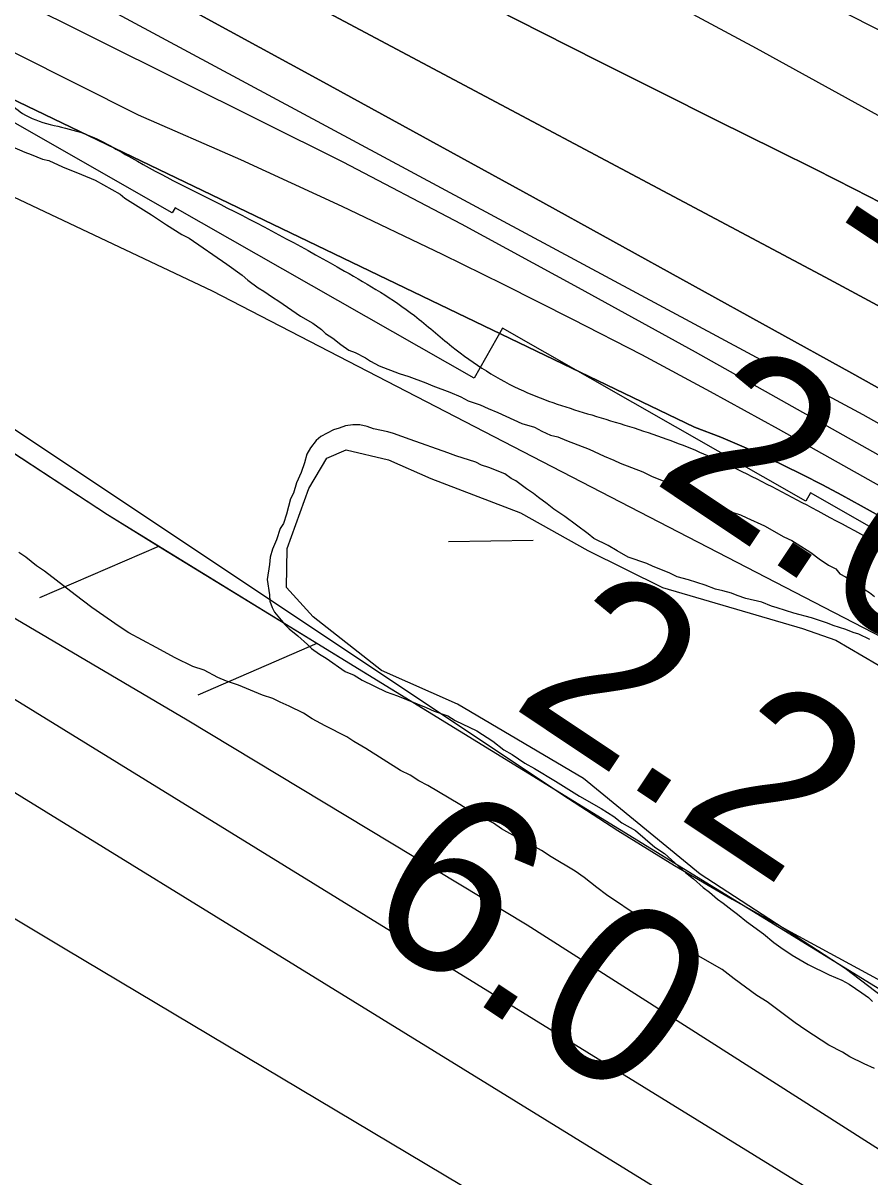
# Model space of a CAD drawing. Extents: x 3823584 to 3861785, y 301729 to 327625.
# Drawn here: x 3840345 to 3840664, y 322044.1 to 322478.9 of the extents above; entities that cross this region are included whole.
import ezdxf

# ---------------------------------------------------------------- set-up
doc = ezdxf.new("R2010")
doc.units = 0
for name, color, linetype in [('V-LEVE-TOET', 7, 'Continuous'), ('V-RIVR-EDGE', 7, 'Continuous'), ('V-RIVR-RANG', 7, 'Continuous'), ('V-RRAP-FSHR', 7, 'Continuous'), ('V-RRAP-RVMT', 7, 'Continuous'), ('V-SITE-VEGE', 7, 'Continuous'), ('V-SURV-LINE', 7, 'Continuous'), ('V-TOPO-DPTH', 7, 'Continuous'), ('V-TOPO-MAJR', 7, 'Continuous'), ('V-TOPO-MINR', 7, 'Continuous'), ('V-TOPO-WATR', 7, 'Continuous'), ('V-WETL-SWMP', 7, 'Continuous')]:
    doc.layers.add(name, color=color, linetype=linetype)

msp = doc.modelspace()

# ---------------------------------------------------------------- linework, layer by layer
at = {"layer": 'V-LEVE-TOET'}
for points in [[(3840688.09, 322041.17), (3840534.87, 322138.95), (3840406.78, 322216.23), (3840270.54, 322296.44), (3840201.11, 322332.78), (3840188.74, 322338.37), (3840181.18, 322343.42), (3840179.97, 322344.61), (3840176.9, 322351.79), (3840175.27, 322365.9), (3840174.86, 322377.91), (3840172.39, 322385.7), (3840168.45, 322389.28), (3840163.34, 322390.13), (3840159.45, 322387.99), (3840152.29, 322382.52), (3840147.19, 322380.97), (3840140.88, 322381.52), (3840126.39, 322388.3), (3840075.04, 322419.09), (3840061.76, 322424.98), (3840049.71, 322428.78), (3840028.03, 322433.99)], [(3840105.06, 322269.8), (3840108.1, 322267.41), (3840111.71, 322266.54), (3840134, 322260.14), (3840152.39, 322253.39), (3840175.01, 322243.98), (3840238.78, 322203.08), (3840360.83, 322129.96), (3840517.31, 322036.71), (3840643.65, 321954), (3840717.36, 321909.89), (3840808.89, 321856.03), (3840928.25, 321781.37), (3840981.1, 321751.5), (3841034.31, 321714.42), (3841108.6, 321672.41), (3841170.86, 321632.41), (3841256.96, 321580.9)]]:
    msp.add_lwpolyline(points, dxfattribs=at)
at = {"layer": 'V-RIVR-EDGE'}
msp.add_spline([(3836304.38, 325474.18), (3836346.41, 325438.32), (3836389.41, 325406.07), (3836417.64, 325385.43), (3836442.67, 325366.73), (3836470.25, 325340.95), (3836497.82, 325313.88), (3836554.9, 325258.45), (3836598.51, 325215.91), (3836636.36, 325181.1), (3836681.26, 325139.85), (3836737.07, 325093.42), (3836790.94, 325041.22), (3836840.33, 324993.52), (3836889.07, 324947.12), (3836934.61, 324907.14), (3836980.81, 324871.03), (3837015.47, 324849.09), (3837040.49, 324829.1), (3837085.39, 324787.2), (3837143.76, 324734.34), (3837181.61, 324700.82), (3837223.29, 324659.57), (3837272.05, 324619.59), (3837314.38, 324579.63), (3837346.45, 324546.76), (3837364.4, 324527.43), (3837395.83, 324500.35), (3837442.02, 324462.31), (3837492.71, 324422.97), (3837554.31, 324372.67), (3837573.56, 324361.05), (3837583.2, 324359.1), (3837596.69, 324352.64), (3837621.08, 324337.79), (3837648.03, 324319.73), (3837677.54, 324292.01), (3837718.58, 324249.48), (3837753.85, 324214.68), (3837781.43, 324188.89), (3837800.05, 324179.85), (3837819.95, 324170.8), (3837850.72, 324134.08), (3837874.45, 324110.23), (3837909.07, 324073.5), (3837941.78, 324040.64), (3837989.87, 323991.66), (3838022.58, 323960.72), (3838034.12, 323947.83), (3838046.3, 323933.66), (3838066.83, 323916.25), (3838089.91, 323892.41), (3838140.59, 323849.21), (3838186.14, 323811.17), (3838215.65, 323785.38), (3838265.68, 323736.4), (3838297.1, 323707.39), (3838336.87, 323671.94), (3838359.95, 323645.52), (3838385.62, 323627.46), (3838404.24, 323615.84), (3838421.56, 323601.65), (3838441.44, 323582.32), (3838460.05, 323567.49), (3838468.4, 323563.61), (3838484.45, 323555.21), (3838548.59, 323496.55), (3838595.44, 323464.29), (3838649.98, 323422.37), (3838701.3, 323379.82), (3838749.43, 323345.62), (3838798.22, 323317.86), (3838856.62, 323274.64), (3838932.99, 323221.74), (3838989.47, 323184.31), (3839037.6, 323150.12), (3839068.42, 323134.62), (3839093.42, 323104.98), (3839110.73, 323086.94), (3839122.93, 323081.12), (3839143.46, 323065.64), (3839172.34, 323044.36), (3839190.96, 323032.74), (3839215.99, 323015.96), (3839242.32, 323006.26), (3839316.8, 322969.43), (3839341.84, 322955.87), (3839371.38, 322944.22), (3839391.29, 322935.81), (3839417.61, 322920.32), (3839461.26, 322894.5), (3839483.71, 322873.23), (3839520.3, 322851.28), (3839555.6, 322828.69), (3839599.9, 322806.72), (3839718.7, 322751.14), (3839768.14, 322726.59), (3839807.95, 322705.92), (3839836.85, 322696.21), (3839865.1, 322680.71), (3839887.57, 322667.8), (3839924.17, 322652.28), (3839969.76, 322630.31), (3840004.43, 322612.22), (3840037.82, 322597.35), (3840085.35, 322579.88), (3840108.46, 322565.68), (3840121.92, 322548.93), (3840123.18, 322539.92), (3840122.53, 322533.5), (3840118, 322521.29), (3840112.84, 322514.24), (3840095.47, 322509.14), (3840089.68, 322509.15), (3840085.17, 322504.66), (3840084.51, 322498.23), (3840085.78, 322491.8), (3840130.72, 322467.26), (3840169.89, 322448.52), (3840197.51, 322439.45), (3840209.08, 322437.5), (3840231.59, 322441.3), (3840246.39, 322448.98), (3840266.34, 322458.57), (3840273.43, 322466.27), (3840278.59, 322471.4), (3840288.9, 322480.37), (3840295.98, 322484.85), (3840301.77, 322484.84), (3840308.2, 322484.82), (3840320.4, 322479.01), (3840324.87, 322470), (3840326.78, 322461.63), (3840338.32, 322450.03), (3840344.74, 322444.88), (3840366.58, 322437.75), (3840385.84, 322428.06), (3840421.8, 322409.33), (3840466.1, 322385.43), (3840492.41, 322368.65), (3840506.53, 322357.04), (3840533.49, 322340.26), (3840559.18, 322331.2), (3840587.44, 322322.13), (3840611.85, 322311.78), (3840642.02, 322296.28), (3840678.62, 322276.26), (3840712.64, 322255.6), (3840733.18, 322242.05), (3840784.53, 322210.43), (3840835.89, 322183.3), (3840892.39, 322153.59), (3840923.85, 322139.37), (3840950.82, 322127.08), (3840989.33, 322099.99), (3841017.57, 322082.56), (3841061.24, 322062.52), (3841092.69, 322044.45), (3841151.1, 322005.09), (3841210.78, 321964.44), (3841240.29, 321939.29), (3841299.97, 321894.79), (3841335.89, 321862.55), (3841374.37, 321823.89), (3841411.57, 321789.72), (3841444.92, 321758.14), (3841469.94, 321736.22), (3841482.12, 321723.98), (3841496.22, 321704.66), (3841509.05, 321694.34), (3841523.18, 321687.23), (3841573.9, 321660.75), (3841623.97, 321631.69), (3841667.62, 321606.51), (3841696.52, 321593.59), (3841738.26, 321575.48), (3841787.07, 321556.72), (3841815.99, 321552.15), (3841851.33, 321544.99), (3841886.66, 321533.33), (3841930.32, 321511.36), (3841950.22, 321498.46), (3841977.18, 321482.96), (3841998.38, 321476.48), (3842052.99, 321463.49), (3842082.55, 321456.34), (3842109.52, 321444.7), (3842146.12, 321427.26), (3842196.2, 321402.06), (3842241.13, 321374.95), (3842288.63, 321345.26), (3842321.38, 321327.18), (3842366.94, 321295.56), (3842395.19, 321280.07), (3842429.22, 321264.55), (3842452.35, 321258.71), (3842470.97, 321249.66)], degree=3, dxfattribs=at)
at = {"layer": 'V-RRAP-FSHR'}
for p, q in [((3840396.04, 322281.7), (3840351.23, 322262.29)), ((3840455.67, 322245.03), (3840410.86, 322225.63))]:
    msp.add_line(p, q, dxfattribs=at)
for points in [[(3838584.55, 323453.18), (3839140.52, 323058.61), (3839543.74, 322819.53), (3839845.06, 322663.99), (3840154, 322502.28), (3840416.19, 322378.04), (3840782.04, 322188.72), (3841154.61, 321971.73), (3841326.43, 321835.61), (3841504.48, 321676.94), (3841739.25, 321554.11), (3842017.76, 321437.98)], [(3842406.25, 321187.94), (3842314.68, 321224.18), (3841819.6, 321436.79), (3841708.8, 321488.45), (3841664.47, 321495.1), (3841624.34, 321499.3), (3841599.79, 321502.55), (3841570.82, 321520.88), (3841543.46, 321555.2), (3841521.62, 321583.44), (3841349.76, 321697.16), (3841168.92, 321806.72), (3841083.5, 321854.01), (3840774.5, 322048.99), (3840376.76, 322293.55), (3840194.77, 322413.01), (3840091.92, 322469.18), (3840081.41, 322471.98), (3840073.37, 322469.22), (3840030.26, 322437.09)], [(3840396.04, 322281.7), (3840376.76, 322293.55), (3840337.16, 322319.54)], [(3840455.67, 322245.03), (3840396.04, 322281.7)], [(3840502.85, 322216.03), (3840455.67, 322245.03)]]:
    msp.add_lwpolyline(points, dxfattribs=at)
at = {"layer": 'V-RRAP-RVMT'}
msp.add_lwpolyline([(3840974.2, 322124.14), (3840898.23, 322170.44), (3840896.58, 322167.77), (3840869.9, 322184.02), (3840865.71, 322176.68), (3840755.33, 322239.61), (3840754.18, 322237.6), (3840641.55, 322301.88), (3840639.78, 322298.77), (3840525.64, 322363.89), (3840514.92, 322345.05), (3840402.32, 322409.31), (3840401.2, 322407.37), (3840169.35, 322539.9), (3840158.61, 322522.19), (3840044.04, 322590.65), (3840040.88, 322585.36)], dxfattribs=at)
at = {"layer": 'V-SITE-VEGE'}
for points in [[(3840340.82, 322432.36), (3840345.65, 322430.3), (3840348.06, 322429.42), (3840352.28, 322427.65), (3840354.69, 322427.08), (3840359.82, 322424.71), (3840367.05, 322421.78), (3840372.18, 322419.72), (3840381.54, 322414.39), (3840383.36, 322412.91), (3840393.33, 322406.68), (3840399.08, 322402.83), (3840404.81, 322399.28), (3840407.53, 322397.8), (3840421.74, 322388.01), (3840427.49, 322383.85), (3840429.61, 322382.07), (3840433.54, 322379.1), (3840435.65, 322377.92), (3840438.98, 322375.55), (3840441.4, 322374.07), (3840449.56, 322368.43), (3840454.09, 322365.76), (3840457.42, 322363.39), (3840458.94, 322361.9), (3840461.66, 322360.12), (3840464.68, 322357.75), (3840467.71, 322355.67), (3840470.12, 322354.79), (3840474.04, 322352.72), (3840475.85, 322351.54), (3840479.18, 322349.76), (3840486.71, 322346.83), (3840490.33, 322345.66), (3840496.66, 322343.31), (3840499.38, 322342.13), (3840505.71, 322339.78), (3840509.93, 322338.02), (3840512.65, 322336.54), (3840517.17, 322335.08), (3840520.18, 322333.6), (3840523.8, 322332.13), (3840532.85, 322328.01), (3840537.68, 322326.55), (3840540.39, 322325.07), (3840543.71, 322323.6), (3840546.42, 322323.02), (3840549.74, 322321.55), (3840558.18, 322318.32), (3840563.91, 322315.67), (3840567.53, 322314.2), (3840569.95, 322313.02), (3840578.39, 322309.79), (3840582.01, 322308.02), (3840589.25, 322305.08), (3840592.87, 322303.01), (3840595.29, 322302.13), (3840603.13, 322298.59), (3840605.84, 322297.71), (3840609.77, 322295.95), (3840612.48, 322294.47), (3840615.19, 322293.59), (3840617.61, 322292.41), (3840624.24, 322289.46), (3840631.49, 322285.32), (3840634.51, 322283.84), (3840636.62, 322282.66), (3840641.77, 322279.4), (3840644.79, 322277.03), (3840648.42, 322274.66), (3840651.13, 322273.18), (3840652.65, 322271.39), (3840654.76, 322270.21), (3840657.18, 322268.73), (3840660.51, 322266.35), (3840663.83, 322264.28), (3840665.65, 322262.79)], [(3840663.99, 322246.55), (3840659.77, 322248.62), (3840657.66, 322249.2), (3840654.95, 322250.38), (3840650.12, 322251.84), (3840648.01, 322252.72), (3840641.98, 322254.77), (3840635.36, 322256.51), (3840629.03, 322258.56), (3840626.92, 322259.14), (3840623.3, 322260.61), (3840617.28, 322262.06), (3840613.96, 322263.23), (3840611.85, 322264.11), (3840608.54, 322264.98), (3840605.83, 322265.56), (3840601.91, 322267.03), (3840595.58, 322269.08), (3840591.37, 322270.24), (3840588.35, 322271.71), (3840582.32, 322274.06), (3840579.9, 322275.24), (3840572.97, 322277.59), (3840568.74, 322279.95), (3840565.42, 322282.03), (3840559.99, 322284.68), (3840557.87, 322286.47), (3840549.1, 322293), (3840544.86, 322295.66), (3840542.44, 322297.75), (3840539.12, 322300.12), (3840537.3, 322301.61), (3840534.58, 322303.38), (3840530.65, 322306.35), (3840528.83, 322307.24), (3840526.42, 322309.02), (3840520.38, 322311.37), (3840517.67, 322312.25), (3840515.56, 322313.43), (3840508.02, 322315.77), (3840505.01, 322316.94), (3840490.84, 322321.92), (3840484.51, 322324.27), (3840482.4, 322324.85), (3840476.98, 322326.01), (3840474.57, 322326.89), (3840471.86, 322327.46), (3840469.16, 322327.44), (3840466.46, 322327.11), (3840464.06, 322326.19), (3840461.96, 322325.57), (3840457.18, 322323.12), (3840455.39, 322321.6), (3840453.31, 322318.88), (3840451.83, 322316.47), (3840450.96, 322313.15), (3840449.79, 322309.54), (3840448.02, 322305.61), (3840446.85, 322301.7), (3840445.67, 322299.58), (3840444.22, 322293.86), (3840443.05, 322290.25), (3840441.87, 322288.43), (3840440.4, 322284.21), (3840438.93, 322280.59), (3840438.06, 322277.58), (3840437.78, 322274.87), (3840436.93, 322269.16), (3840437.88, 322263.46), (3840437.9, 322261.05), (3840438.83, 322258.66), (3840439.74, 322256.86), (3840442.17, 322253.88), (3840443.69, 322252.09), (3840445.21, 322250.6), (3840448.54, 322247.93), (3840452.17, 322244.66), (3840453.69, 322243.17), (3840456.71, 322241.09), (3840459.13, 322239.61), (3840466.38, 322234.57), (3840469.7, 322233.09), (3840472.72, 322231.32), (3840481.77, 322226.89), (3840486, 322225.42), (3840496.85, 322221.02), (3840499.87, 322219.54), (3840505, 322217.78), (3840507.72, 322216.01), (3840515.86, 322212.17), (3840521.91, 322208.32), (3840526.14, 322205.05), (3840529.16, 322203.28), (3840534, 322200.02), (3840537.62, 322197.94), (3840545.48, 322193.21), (3840554.54, 322187.58), (3840562.7, 322182.85), (3840567.53, 322179.88), (3840570.56, 322177.5)], [(3840661.82, 322086.68), (3840656.39, 322089.33), (3840653.67, 322091.11), (3840648.53, 322093.77), (3840639.77, 322099.4), (3840635.84, 322102.07), (3840625.25, 322110.09), (3840621.32, 322112.46), (3840612.85, 322118.69), (3840608.31, 322122.26), (3840598.35, 322127.88), (3840585.95, 322136.48), (3840577.49, 322141.81), (3840564.79, 322150.41), (3840561.16, 322153.08), (3840556.32, 322156.95), (3840552.99, 322159.32), (3840543.93, 322164.65), (3840540.31, 322167.02), (3840533.96, 322170.57), (3840530.34, 322172.34), (3840525.21, 322175.3), (3840522.18, 322177.38), (3840514.04, 322181.51), (3840509.5, 322184.47), (3840497.42, 322191.58), (3840494.1, 322193.35), (3840490.77, 322195.42), (3840487.15, 322197.19), (3840474.16, 322205.49), (3840469.63, 322208.15), (3840466.91, 322209.93), (3840458.75, 322214.07), (3840453.92, 322216.73), (3840450.6, 322218.8), (3840445.17, 322221.45), (3840441.85, 322222.93), (3840439.13, 322224.41), (3840435.22, 322225.57), (3840426.17, 322229.4), (3840421.65, 322230.86), (3840418.33, 322232.33), (3840413.2, 322234.99), (3840408.98, 322236.46), (3840402.34, 322239.7), (3840395.09, 322243.54), (3840384.83, 322249.16), (3840381.2, 322251.53), (3840370.92, 322258.65), (3840364.57, 322263.4), (3840353.07, 322272.31), (3840350.04, 322274.39), (3840346.11, 322277.66), (3840343.39, 322279.44)], [(3840570.56, 322177.5), (3840575.69, 322174.55), (3840582.96, 322168.3), (3840586.59, 322165.93), (3840594.47, 322158.79), (3840597.49, 322156.41), (3840601.13, 322153.14), (3840603.55, 322151.36), (3840606.57, 322148.68), (3840608.69, 322147.2), (3840612.02, 322144.53), (3840614.14, 322143.04), (3840617.47, 322140.37), (3840623.82, 322135.62), (3840627.75, 322132.35), (3840630.47, 322130.57), (3840634.71, 322127.6), (3840640.75, 322124.05), (3840648.6, 322120.21), (3840653.42, 322118.15), (3840656.14, 322116.67), (3840660.98, 322113.41), (3840663.4, 322111.63), (3840664.91, 322110.14)], [(3840665.74, 322084.91), (3840661.82, 322086.68)]]:
    msp.add_lwpolyline(points, dxfattribs=at)
at = {"layer": 'V-SURV-LINE'}
for points in [[(3840047.7, 322405.34), (3841462.37, 321533.11)], [(3841446.61, 321507.58), (3840031.94, 322379.82)]]:
    msp.add_lwpolyline(points, dxfattribs=at)
at = {"layer": 'V-TOPO-DPTH'}
for points in [[(3839897.59, 322788.03), (3840046.47, 322706.37), (3840146.71, 322651.63), (3840247.08, 322597.13), (3840347.65, 322543), (3840448.34, 322489.1), (3840647.06, 322383.2), (3840679.69, 322365.61), (3840712.21, 322347.8), (3840744.55, 322329.68), (3840776.78, 322311.34), (3840820.44, 322286.22), (3840874.37, 322255.08), (3840928.22, 322223.82), (3840981.96, 322192.37), (3841035.64, 322160.81), (3841482.18, 321897.2)], [(3841482.18, 321897.2), (3841035.64, 322160.81), (3840981.96, 322192.37), (3840928.22, 322223.82), (3840874.37, 322255.08), (3840820.44, 322286.22), (3840776.78, 322311.34), (3840744.55, 322329.68), (3840712.21, 322347.8), (3840679.69, 322365.61), (3840647.06, 322383.2), (3840448.34, 322489.1), (3840347.65, 322543), (3840247.08, 322597.13), (3840146.71, 322651.63), (3840046.47, 322706.37), (3839897.59, 322788.03)], [(3842459.4, 321325.07), (3841558.98, 321814.8), (3841527.76, 321831.98), (3841496.64, 321849.36), (3841465.7, 321867.04), (3841434.87, 321884.92), (3841366.98, 321924.74), (3841302.34, 321962.78), (3841237.79, 322000.94), (3841173.34, 322039.3), (3841108.98, 322077.79), (3840737.22, 322300.87), (3840717.36, 322312.64), (3840697.41, 322324.27), (3840677.35, 322335.68), (3840657.19, 322346.94), (3840537.09, 322413.23), (3840456.75, 322457.39), (3840376.31, 322501.35), (3840295.71, 322545.03), (3840215, 322588.52), (3839872.45, 322772.34)], [(3842459.4, 321325.07), (3841558.98, 321814.8), (3841527.76, 321831.98), (3841496.64, 321849.36), (3841465.7, 321867.04), (3841434.87, 321884.92), (3841366.98, 321924.74), (3841302.34, 321962.78), (3841237.79, 322000.94), (3841173.34, 322039.3), (3841108.98, 322077.79), (3840737.22, 322300.87), (3840717.36, 322312.64), (3840697.41, 322324.27), (3840677.35, 322335.68), (3840657.19, 322346.94), (3840537.09, 322413.23), (3840456.75, 322457.39), (3840376.31, 322501.35), (3840295.71, 322545.03), (3840215, 322588.52), (3839872.45, 322772.34)], [(3839989.95, 322761.78), (3840055.51, 322725.56), (3840121.37, 322689.88), (3840187.65, 322655.02), (3840254.23, 322620.7), (3840540.14, 322475.5), (3840562.23, 322464.32), (3840584.35, 322453.19), (3840606.5, 322442.11), (3840628.66, 322431.08), (3840643.35, 322423.79), (3840658.13, 322416.33), (3840672.85, 322408.74)], [(3840672.85, 322408.74), (3840658.13, 322416.33), (3840643.35, 322423.79), (3840628.66, 322431.08), (3840606.5, 322442.11), (3840584.35, 322453.19), (3840562.23, 322464.32), (3840540.14, 322475.5), (3840254.23, 322620.7), (3840187.65, 322655.02), (3840121.37, 322689.88), (3840055.51, 322725.56), (3839989.95, 322761.78)], [(3841423.12, 321810.3), (3840795.31, 322212.95), (3840775.36, 322225.71), (3840755.37, 322238.43), (3840735.35, 322251.08), (3840715.3, 322263.7), (3840678.52, 322286.77), (3840675.15, 322288.82), (3840671.73, 322290.8), (3840660.68, 322297), (3840653.4, 322300.99), (3840646.07, 322304.9), (3840638.67, 322308.66), (3840631.23, 322312.33), (3840627.11, 322314.32), (3840617.49, 322318.71), (3840607.76, 322322.84), (3840597.88, 322326.58), (3839843.54, 322689.82)], [(3840034.58, 322640.41), (3840080.71, 322618.01), (3840093.42, 322612.03), (3840465.49, 322426.65), (3840509.96, 322403.24), (3840554.13, 322379.28), (3840598.11, 322354.96), (3840664.94, 322317.46), (3840675.32, 322311.54), (3840685.65, 322305.55), (3840695.91, 322299.42), (3840706.11, 322293.21), (3841175.74, 322003.42), (3841226.02, 321972.34), (3841276.27, 321941.21)], [(3840034.58, 322640.41), (3840080.71, 322618.01), (3840093.42, 322612.03), (3840465.49, 322426.65), (3840509.96, 322403.24), (3840554.13, 322379.28), (3840598.11, 322354.96), (3840664.94, 322317.46), (3840675.32, 322311.54), (3840685.65, 322305.55), (3840695.91, 322299.42), (3840706.11, 322293.21), (3841175.74, 322003.42), (3841226.02, 321972.34), (3841276.27, 321941.21)]]:
    msp.add_lwpolyline(points, dxfattribs=at)
at = {"layer": 'V-TOPO-MAJR'}
msp.add_lwpolyline([(3840062.82, 322746.15), (3840093, 322731.24), (3840140.91, 322707.73), (3840188.9, 322684.37), (3840237.01, 322661.26), (3840285.19, 322638.3), (3840364.86, 322600.6), (3840429.63, 322569.21), (3840493.99, 322537.02), (3840557.75, 322503.66), (3840621.11, 322469.5), (3840715.32, 322417.58), (3840731.22, 322408.71), (3840747.06, 322399.75), (3840762.82, 322390.63), (3840778.51, 322381.41), (3841258.82, 322096.1)], dxfattribs=at)
at = {"layer": 'V-TOPO-MINR'}
for points in [[(3839889.8, 322867), (3840706.06, 322456.89), (3840735.31, 322440.75), (3840764.47, 322424.44), (3840793.48, 322407.87), (3840822.4, 322391.13), (3840912.7, 322338.3), (3840986.68, 322294.97), (3841060.62, 322251.6), (3841134.52, 322208.15), (3841208.39, 322164.65), (3841521.39, 321980.14), (3841540.99, 321968.6), (3841560.58, 321957.06), (3841580.19, 321945.53), (3841599.8, 321934.01), (3842311.07, 321516.19), (3842348.23, 321494.57), (3842385.51, 321473.16)], [(3839897.59, 322788.03), (3840046.47, 322706.37), (3840146.71, 322651.63), (3840247.08, 322597.13), (3840347.65, 322543), (3840448.34, 322489.1), (3840647.06, 322383.2), (3840679.69, 322365.61), (3840712.21, 322347.8), (3840744.55, 322329.68), (3840776.78, 322311.34), (3840820.44, 322286.22), (3840874.37, 322255.08), (3840928.22, 322223.82), (3840981.96, 322192.37), (3841035.64, 322160.81), (3841482.18, 321897.2)], [(3839823.66, 322782.02), (3840661.34, 322331.41), (3840676.29, 322322.94), (3840691.18, 322314.36), (3840705.98, 322305.61), (3840720.7, 322296.75), (3841362.15, 321905.91), (3841382.75, 321893.43), (3841403.38, 321881), (3841424.07, 321868.66), (3841444.8, 321856.39), (3841465.62, 321844.27), (3841486.51, 321832.28), (3841507.51, 321820.5), (3841528.6, 321808.86), (3841642.53, 321746.66), (3841720.71, 321704.16), (3841798.99, 321661.84), (3841877.41, 321619.79), (3841955.94, 321577.93), (3842478.36, 321300.59)], [(3839872.45, 322772.34), (3840215, 322588.52), (3840295.71, 322545.03), (3840376.31, 322501.35), (3840456.75, 322457.39), (3840537.09, 322413.23), (3840657.19, 322346.94), (3840677.35, 322335.68), (3840697.41, 322324.27), (3840717.36, 322312.64), (3840737.22, 322300.87), (3841108.98, 322077.79), (3841173.34, 322039.3), (3841237.79, 322000.94), (3841302.34, 321962.78), (3841366.98, 321924.74), (3841434.87, 321884.92), (3841465.7, 321867.04), (3841496.64, 321849.36), (3841527.76, 321831.98), (3841558.98, 321814.8), (3842459.4, 321325.07)], [(3839989.95, 322761.78), (3840055.51, 322725.56), (3840121.37, 322689.88), (3840187.65, 322655.02), (3840254.23, 322620.7), (3840540.14, 322475.5), (3840562.23, 322464.32), (3840584.35, 322453.19), (3840606.5, 322442.11), (3840628.66, 322431.08), (3840643.35, 322423.79), (3840658.13, 322416.33), (3840672.85, 322408.74)], [(3839836.11, 322722.18), (3840388.34, 322444.28), (3840426.86, 322427.53), (3840465.02, 322409.94), (3840502.91, 322391.79), (3840525.8, 322380.52), (3840551.95, 322367.37), (3840577.96, 322353.94), (3840603.76, 322340.1), (3840629.4, 322325.97), (3840668.33, 322304.13), (3840674.38, 322300.68), (3840680.39, 322297.17), (3840686.36, 322293.59), (3840692.29, 322289.95), (3840833.6, 322201.94), (3840910.11, 322154.17), (3840986.55, 322106.28), (3841062.87, 322058.22), (3841139.13, 322010.04), (3841446.07, 321815.63)], [(3840034.58, 322640.41), (3840080.71, 322618.01), (3840093.42, 322612.03), (3840465.49, 322426.65), (3840509.96, 322403.24), (3840554.13, 322379.28), (3840598.11, 322354.96), (3840664.94, 322317.46), (3840675.32, 322311.54), (3840685.65, 322305.55), (3840695.91, 322299.42), (3840706.11, 322293.21), (3841175.74, 322003.42), (3841226.02, 321972.34), (3841276.27, 321941.21)], [(3839947.53, 322588.87), (3840547.98, 322188.3), (3840569.08, 322174.64), (3840590.42, 322161.37), (3840612.11, 322148.69), (3840634.03, 322136.41), (3840806.04, 322043.13), (3840871, 322009.42), (3840936.7, 321977.31), (3841003.52, 321947.59), (3841071.08, 321919.48), (3841142.18, 321891.4), (3841174.65, 321878.28), (3841206.98, 321864.82), (3841239.09, 321850.86)]]:
    msp.add_lwpolyline(points, dxfattribs=at)
at = {"layer": 'V-TOPO-WATR'}
msp.add_lwpolyline([(3839843.54, 322689.82), (3840597.88, 322326.58), (3840607.76, 322322.84), (3840617.49, 322318.71), (3840627.11, 322314.32), (3840631.23, 322312.33), (3840638.67, 322308.66), (3840646.07, 322304.9), (3840653.4, 322300.99), (3840660.68, 322297), (3840671.73, 322290.8), (3840675.15, 322288.82), (3840678.52, 322286.77), (3840715.3, 322263.7), (3840735.35, 322251.08), (3840755.37, 322238.43), (3840775.36, 322225.71), (3840795.31, 322212.95), (3841423.12, 321810.3)], dxfattribs=at)
at = {"layer": 'V-WETL-SWMP'}
msp.add_line((3840505.18, 322283.57), (3840537.17, 322284.06), dxfattribs=at)
msp.add_lwpolyline([(3840706.13, 322083.42), (3840654.7, 322122.62), (3840599.99, 322158.19), (3840556.1, 322194.15), (3840508.67, 322222.27), (3840480.01, 322234.94), (3840454.29, 322255.14), (3840444.28, 322266.17), (3840444.45, 322280.89), (3840452.66, 322303.5), (3840459.47, 322314.98), (3840466.65, 322318.05), (3840482.61, 322314.29), (3840498.6, 322307.22), (3840532.37, 322294.3), (3840557.73, 322280.1), (3840585.8, 322266.23), (3840638.52, 322250.78), (3840651.18, 322246.39), (3840671.72, 322234.25)], dxfattribs=at)

# ---------------------------------------------------------------- texts
at = {"layer": 'V-RIVR-RANG'}
for s, rotation, p in [('-37', 326.5091, (3840639.35, 322387.56)), ('2.0', 326.2283, (3840580.99, 322306.79)), ('2.2', 326.2283, (3840528.01, 322221.92)), ('6.0', 326.2283, (3840470.21, 322140.27))]:
    msp.add_text(s, height=67, rotation=rotation, dxfattribs=at).set_placement(p)

doc.saveas('drawing.dxf')
